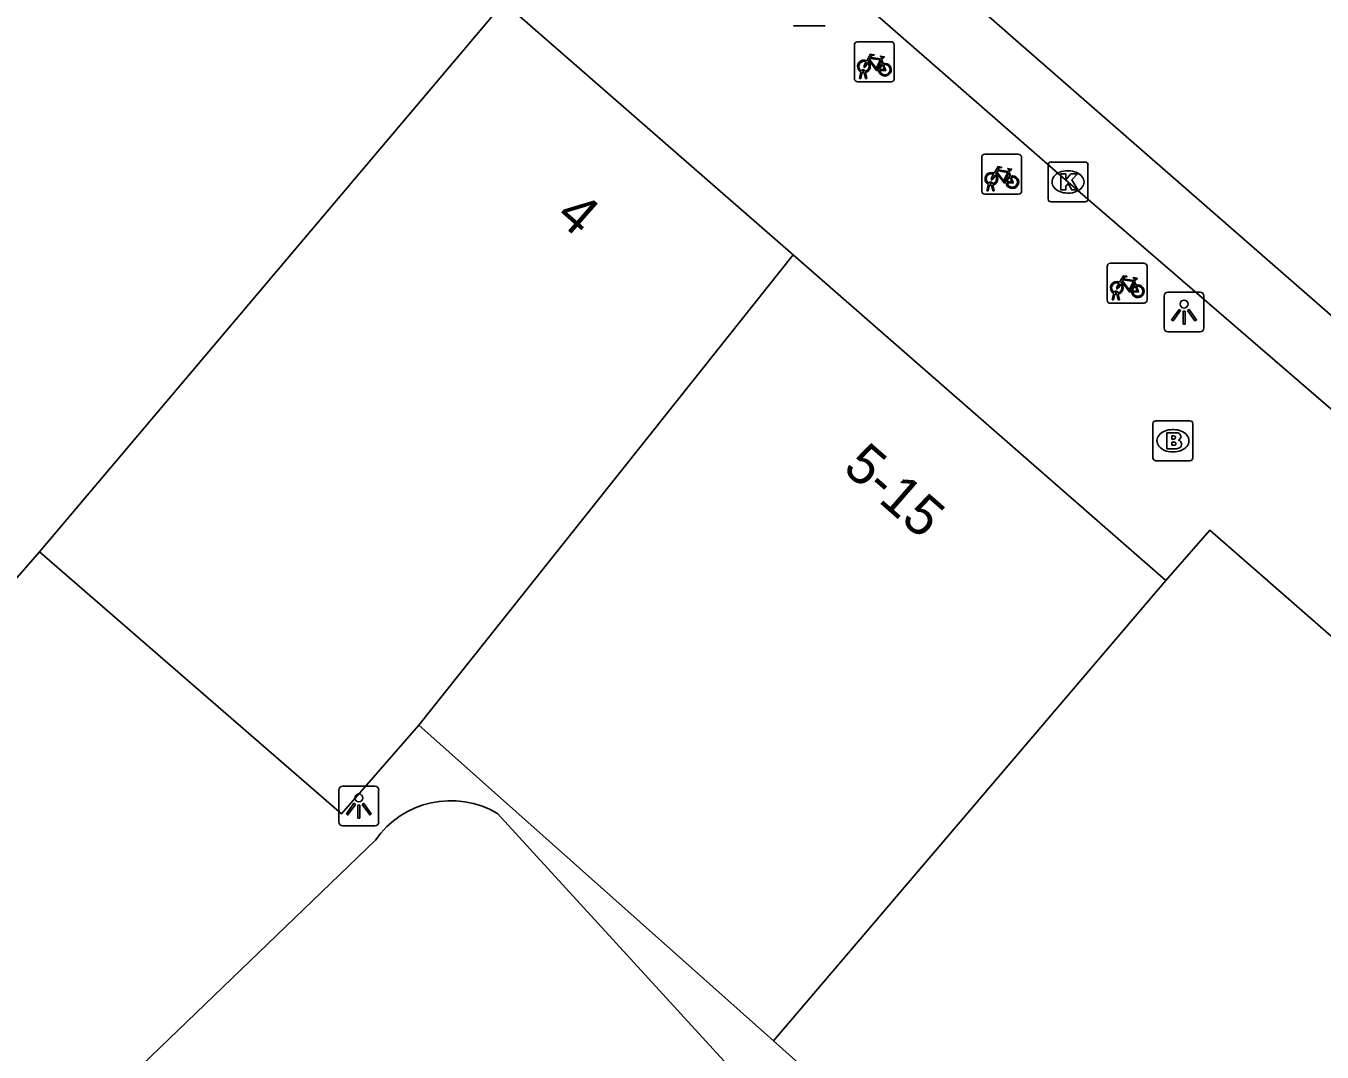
# Model space of a CAD drawing. Extents: x 159822 to 160765, y 380693 to 381634.
# Drawn here: x 160161.5 to 160194, y 381565.8 to 381591.52 of the extents above; entities that cross this region are included whole.
import ezdxf

# ---------------------------------------------------------------- set-up
doc = ezdxf.new("R2010")
doc.units = 0
for name, color, linetype in [('IMGEO_Afvalbak', 7, 'Continuous'), ('IMGEO_Brandkraan', 7, 'Continuous'), ('IMGEO_Fietsenrek', 7, 'Continuous'), ('IMGEO_Kolk', 7, 'Continuous'), ('IMGEO_Lichtpunt', 7, 'Continuous'), ('IMGEO_Pand', 7, 'Continuous'), ('IMGEO_Pand_nummerreeks', 7, 'Continuous'), ('IMGEO_Rijbaan_lokaal_gesloten', 7, 'Continuous')]:
    doc.layers.add(name, color=color, linetype=linetype)

msp = doc.modelspace()

# ---------------------------------------------------------------- linework, layer by layer
at = {"layer": 'IMGEO_Afvalbak'}
for p, q in [((160181.538, 381591.515), (160180.748, 381591.515)), ((160180.748, 381591.515), (160181.538, 381591.515))]:
    msp.add_line(p, q, dxfattribs=at)
at = {"layer": 'IMGEO_Brandkraan'}
for p, q in [((160189.757, 381580.693), (160189.757, 381581.545)), ((160189.832, 381581.619), (160190.684, 381581.619)), ((160190.245, 381581.399), (160190.27, 381581.399)), ((160190.758, 381581.545), (160190.758, 381580.693)), ((160190.268, 381580.839), (160190.243, 381580.839)), ((160190.684, 381580.619), (160189.832, 381580.619))]:
    msp.add_line(p, q, dxfattribs=at)
for points in [[(160189.757, 381580.693), (160189.757, 381581.545)], [(160189.832, 381581.619), (160190.684, 381581.619)], [(160190.758, 381581.545), (160190.758, 381580.693)], [(160190.105, 381581.319), (160190.105, 381580.919), (160190.318, 381580.919)], [(160190.336, 381581.319), (160190.105, 381581.319)], [(160190.284, 381581.238), (160190.23, 381581.238), (160190.23, 381581.162)], [(160190.23, 381581.162), (160190.283, 381581.162)], [(160190.292, 381581.086), (160190.23, 381581.086), (160190.23, 381581.005)], [(160190.23, 381581.005), (160190.292, 381581.005)], [(160190.684, 381580.619), (160189.832, 381580.619)]]:
    msp.add_lwpolyline(points, dxfattribs=at)
for centre, radius, start, end in [((160189.834, 381581.543), 0.0765, 91.552, 178.448), ((160189.834, 381581.543), 0.0765, 91.552, 178.448), ((160190.682, 381581.543), 0.0765, 1.552, 88.448), ((160190.682, 381581.543), 0.0765, 1.552, 88.448), ((160190.285, 381581.2), 0.0379, 267.8285, 90.9355), ((160190.293, 381581.045), 0.0404, 269.8759, 90.5077), ((160190.34, 381581.174), 0.145, 59.4692, 91.5367), ((160190.365, 381581.221), 0.0922, 285.5137, 58.1501), ((160190.37, 381581.029), 0.105, 301.3115, 78.989), ((160190.324, 381581.17), 0.251, 268.6676, 293.5347), ((160189.834, 381580.695), 0.0765, 181.552, 268.448), ((160189.834, 381580.695), 0.0765, 181.552, 268.448), ((160190.682, 381580.695), 0.0765, 271.552, 358.448), ((160190.682, 381580.695), 0.0765, 271.552, 358.448)]:
    msp.add_arc(centre, radius, start, end, dxfattribs=at)
for centre, major_axis, ratio, start_param, end_param in [((160190.244, 381581.119), (-0.387, 0.002), 0.722429, 4.712389, 7.853982), ((160190.269, 381581.119), (-0.39, 0.002), 0.717154, 1.570796, 4.712389)]:
    msp.add_ellipse(centre, major_axis=major_axis, ratio=ratio, start_param=start_param, end_param=end_param, dxfattribs=at)
at = {"layer": 'IMGEO_Fietsenrek'}
for p, q in [((160182.271, 381590.192), (160182.271, 381591.033)), ((160182.271, 381591.033), (160182.271, 381590.192)), ((160182.346, 381591.117), (160183.187, 381591.117)), ((160183.187, 381591.117), (160182.346, 381591.117)), ((160183.271, 381591.042), (160183.271, 381590.201)), ((160183.271, 381590.201), (160183.271, 381591.042)), ((160182.958, 381590.666), (160182.994, 381590.571)), ((160182.398, 381590.201), (160182.437, 381590.361)), ((160182.432, 381590.201), (160182.398, 381590.201)), ((160182.467, 381590.349), (160182.432, 381590.201)), ((160182.509, 381590.373), (160182.508, 381590.377)), ((160182.55, 381590.201), (160182.516, 381590.343)), ((160182.54, 381590.384), (160182.541, 381590.377)), ((160182.548, 381590.347), (160182.583, 381590.201)), ((160182.583, 381590.201), (160182.55, 381590.201)), ((160183.196, 381590.117), (160182.355, 381590.117)), ((160182.355, 381590.117), (160183.196, 381590.117)), ((160185.465, 381587.374), (160185.465, 381588.215)), ((160185.465, 381588.215), (160185.465, 381587.374)), ((160185.54, 381588.299), (160186.381, 381588.299)), ((160186.381, 381588.299), (160185.54, 381588.299)), ((160186.465, 381588.224), (160186.465, 381587.383)), ((160186.465, 381587.383), (160186.465, 381588.224)), ((160185.703, 381587.555), (160185.702, 381587.559)), ((160185.734, 381587.566), (160185.735, 381587.559)), ((160186.152, 381587.848), (160186.188, 381587.753)), ((160186.39, 381587.299), (160185.549, 381587.299)), ((160185.549, 381587.299), (160186.39, 381587.299)), ((160185.592, 381587.383), (160185.631, 381587.543)), ((160185.626, 381587.383), (160185.592, 381587.383)), ((160185.661, 381587.531), (160185.626, 381587.383)), ((160185.744, 381587.383), (160185.71, 381587.525)), ((160185.742, 381587.529), (160185.777, 381587.383)), ((160185.777, 381587.383), (160185.744, 381587.383)), ((160188.609, 381584.641), (160188.609, 381585.482)), ((160188.609, 381585.482), (160188.609, 381584.641)), ((160188.684, 381585.566), (160189.525, 381585.566)), ((160189.525, 381585.566), (160188.684, 381585.566)), ((160189.609, 381585.491), (160189.609, 381584.65)), ((160189.609, 381584.65), (160189.609, 381585.491)), ((160189.296, 381585.115), (160189.332, 381585.02)), ((160188.736, 381584.65), (160188.775, 381584.81)), ((160188.77, 381584.65), (160188.736, 381584.65)), ((160188.805, 381584.798), (160188.77, 381584.65)), ((160188.847, 381584.822), (160188.846, 381584.826)), ((160188.888, 381584.65), (160188.854, 381584.792)), ((160188.878, 381584.833), (160188.879, 381584.826)), ((160188.886, 381584.796), (160188.921, 381584.65)), ((160188.921, 381584.65), (160188.888, 381584.65)), ((160189.534, 381584.566), (160188.693, 381584.566)), ((160188.693, 381584.566), (160189.534, 381584.566))]:
    msp.add_line(p, q, dxfattribs=at)
for points in [[(160182.584, 381590.643), (160182.679, 381590.807), (160182.765, 381590.793), (160182.767, 381590.784), (160182.711, 381590.773), (160182.684, 381590.728), (160182.94, 381590.687)], [(160182.605, 381590.591), (160182.553, 381590.501), (160182.513, 381590.476), (160182.514, 381590.523), (160182.569, 381590.617)], [(160182.88, 381590.399), (160182.83, 381590.399), (160182.639, 381590.65), (160182.62, 381590.618)], [(160182.927, 381590.662), (160182.67, 381590.703), (160182.653, 381590.674), (160182.82, 381590.454), (160182.927, 381590.662)], [(160182.975, 381590.564), (160182.945, 381590.641), (160182.836, 381590.423), (160182.879, 381590.423)], [(160182.909, 381590.423), (160183.029, 381590.422), (160182.985, 381590.536)], [(160183.005, 381590.543), (160183.06, 381590.398), (160182.91, 381590.398)], [(160182.94, 381590.687), (160182.965, 381590.736), (160182.959, 381590.74), (160182.936, 381590.744), (160182.924, 381590.751), (160182.923, 381590.754), (160182.925, 381590.759), (160183.02, 381590.744), (160183.022, 381590.734), (160183.012, 381590.721), (160183, 381590.715), (160182.986, 381590.721), (160182.958, 381590.666)], [(160185.778, 381587.825), (160185.873, 381587.989), (160185.959, 381587.975), (160185.961, 381587.966), (160185.905, 381587.955), (160185.878, 381587.91), (160186.134, 381587.869)], [(160186.121, 381587.844), (160185.864, 381587.885), (160185.847, 381587.856), (160186.014, 381587.636), (160186.121, 381587.844)], [(160186.134, 381587.869), (160186.159, 381587.918), (160186.153, 381587.922), (160186.13, 381587.926), (160186.118, 381587.933), (160186.117, 381587.936), (160186.119, 381587.941), (160186.214, 381587.926), (160186.216, 381587.916), (160186.206, 381587.903), (160186.194, 381587.897), (160186.18, 381587.903), (160186.152, 381587.848)], [(160185.799, 381587.773), (160185.747, 381587.683), (160185.707, 381587.658), (160185.708, 381587.705), (160185.763, 381587.799)], [(160186.074, 381587.581), (160186.024, 381587.581), (160185.833, 381587.832), (160185.814, 381587.8)], [(160186.169, 381587.746), (160186.139, 381587.823), (160186.03, 381587.605), (160186.073, 381587.605)], [(160186.103, 381587.605), (160186.223, 381587.604), (160186.179, 381587.718)], [(160186.199, 381587.725), (160186.254, 381587.58), (160186.104, 381587.58)], [(160188.943, 381585.04), (160188.891, 381584.95), (160188.851, 381584.925), (160188.852, 381584.972), (160188.907, 381585.066)], [(160188.922, 381585.092), (160189.017, 381585.256), (160189.103, 381585.242), (160189.105, 381585.233), (160189.049, 381585.222), (160189.022, 381585.177), (160189.278, 381585.136)], [(160189.218, 381584.848), (160189.168, 381584.848), (160188.977, 381585.099), (160188.958, 381585.067)], [(160189.265, 381585.111), (160189.008, 381585.152), (160188.991, 381585.123), (160189.158, 381584.903), (160189.265, 381585.111)], [(160189.313, 381585.013), (160189.283, 381585.09), (160189.174, 381584.872), (160189.217, 381584.872)], [(160189.247, 381584.872), (160189.367, 381584.871), (160189.323, 381584.985)], [(160189.343, 381584.992), (160189.398, 381584.847), (160189.248, 381584.847)], [(160189.278, 381585.136), (160189.303, 381585.185), (160189.297, 381585.189), (160189.274, 381585.193), (160189.262, 381585.2), (160189.261, 381585.203), (160189.263, 381585.208), (160189.358, 381585.193), (160189.36, 381585.183), (160189.35, 381585.17), (160189.338, 381585.164), (160189.324, 381585.17), (160189.296, 381585.115)]]:
    msp.add_lwpolyline(points, dxfattribs=at)
for centre, radius, start, end in [((160182.349, 381591.039), 0.0779, 92.4484, 184.2845), ((160182.349, 381591.039), 0.0779, 92.4484, 184.2845), ((160183.193, 381591.039), 0.0779, 2.4484, 94.2845), ((160183.193, 381591.039), 0.0779, 2.4484, 94.2845), ((160182.511, 381590.502), 0.159, 62.6766, 242.1369), ((160182.511, 381590.502), 0.129, 63.3192, 238.903), ((160182.511, 381590.502), 0.129, 283.6043, 43.4302), ((160182.511, 381590.502), 0.159, 283.5766, 46.6042), ((160183.038, 381590.418), 0.159, 113.3408, 178.3217), ((160183.038, 381590.418), 0.159, 187.0065, 105.7708), ((160183.038, 381590.418), 0.129, 113.923, 177.9556), ((160183.038, 381590.418), 0.129, 188.6715, 104.5883), ((160182.349, 381590.195), 0.0779, 182.4484, 274.2845), ((160182.349, 381590.195), 0.0779, 182.4484, 274.2845), ((160182.491, 381590.373), 0.0499, 12.8025, 158.6934), ((160182.511, 381590.502), 0.159, 253.9967, 271.7867), ((160182.491, 381590.373), 0.0174, 12.8025, 163.4502), ((160182.511, 381590.502), 0.129, 253.415, 269.0204), ((160183.193, 381590.195), 0.0779, 272.4484, 4.2845), ((160183.193, 381590.195), 0.0779, 272.4484, 4.2845), ((160185.543, 381588.221), 0.0779, 92.4484, 184.2845), ((160185.543, 381588.221), 0.0779, 92.4484, 184.2845), ((160186.387, 381588.221), 0.0779, 2.4484, 94.2845), ((160186.387, 381588.221), 0.0779, 2.4484, 94.2845), ((160185.705, 381587.684), 0.159, 62.6766, 242.1369), ((160185.705, 381587.684), 0.129, 63.3192, 238.903), ((160185.685, 381587.555), 0.0499, 12.8025, 158.6934), ((160185.685, 381587.555), 0.0174, 12.8025, 163.4502), ((160185.705, 381587.684), 0.129, 253.415, 269.0204), ((160185.705, 381587.684), 0.129, 283.6043, 43.4302), ((160185.705, 381587.684), 0.159, 283.5766, 46.6042), ((160186.232, 381587.6), 0.159, 113.3408, 178.3217), ((160186.232, 381587.6), 0.159, 187.0065, 105.7708), ((160186.232, 381587.6), 0.129, 113.923, 177.9556), ((160186.232, 381587.6), 0.129, 188.6715, 104.5883), ((160185.543, 381587.377), 0.0779, 182.4484, 274.2845), ((160185.543, 381587.377), 0.0779, 182.4484, 274.2845), ((160185.705, 381587.684), 0.159, 253.9967, 271.7867), ((160186.387, 381587.377), 0.0779, 272.4484, 4.2845), ((160186.387, 381587.377), 0.0779, 272.4484, 4.2845), ((160188.687, 381585.488), 0.0779, 92.4484, 184.2845), ((160188.687, 381585.488), 0.0779, 92.4484, 184.2845), ((160189.531, 381585.488), 0.0779, 2.4484, 94.2845), ((160189.531, 381585.488), 0.0779, 2.4484, 94.2845), ((160188.849, 381584.951), 0.159, 62.6766, 242.1369), ((160188.849, 381584.951), 0.129, 63.3192, 238.903), ((160188.849, 381584.951), 0.129, 283.6043, 43.4302), ((160188.849, 381584.951), 0.159, 283.5766, 46.6042), ((160189.376, 381584.867), 0.159, 113.3408, 178.3217), ((160189.376, 381584.867), 0.159, 187.0065, 105.7708), ((160189.376, 381584.867), 0.129, 113.923, 177.9556), ((160189.376, 381584.867), 0.129, 188.6715, 104.5883), ((160188.687, 381584.644), 0.0779, 182.4484, 274.2845), ((160188.687, 381584.644), 0.0779, 182.4484, 274.2845), ((160188.829, 381584.822), 0.0499, 12.8025, 158.6934), ((160188.849, 381584.951), 0.159, 253.9967, 271.7867), ((160188.829, 381584.822), 0.0174, 12.8025, 163.4502), ((160188.849, 381584.951), 0.129, 253.415, 269.0204), ((160189.531, 381584.644), 0.0779, 272.4484, 4.2845), ((160189.531, 381584.644), 0.0779, 272.4484, 4.2845)]:
    msp.add_arc(centre, radius, start, end, dxfattribs=at)
at = {"layer": 'IMGEO_Kolk'}
for p, q in [((160187.127, 381587.179), (160187.127, 381588.031)), ((160187.202, 381588.105), (160188.054, 381588.105)), ((160187.615, 381587.885), (160187.64, 381587.885)), ((160188.128, 381588.031), (160188.128, 381587.179)), ((160187.638, 381587.325), (160187.613, 381587.325)), ((160188.054, 381587.105), (160187.202, 381587.105))]:
    msp.add_line(p, q, dxfattribs=at)
for points in [[(160187.127, 381587.179), (160187.127, 381588.031)], [(160187.202, 381588.105), (160188.054, 381588.105)], [(160188.128, 381588.031), (160188.128, 381587.179)], [(160187.448, 381587.805), (160187.571, 381587.805), (160187.571, 381587.654), (160187.701, 381587.805), (160187.865, 381587.805), (160187.719, 381587.654), (160187.872, 381587.405), (160187.72, 381587.405), (160187.635, 381587.569), (160187.571, 381587.502), (160187.571, 381587.405), (160187.448, 381587.405), (160187.448, 381587.805)], [(160188.054, 381587.105), (160187.202, 381587.105)]]:
    msp.add_lwpolyline(points, dxfattribs=at)
for centre, start, end in [((160187.204, 381588.029), 91.552, 178.448), ((160187.204, 381588.029), 91.552, 178.448), ((160188.052, 381588.029), 1.552, 88.448), ((160188.052, 381588.029), 1.552, 88.448), ((160187.204, 381587.181), 181.552, 268.448), ((160187.204, 381587.181), 181.552, 268.448), ((160188.052, 381587.181), 271.552, 358.448), ((160188.052, 381587.181), 271.552, 358.448)]:
    msp.add_arc(centre, 0.0765, start, end, dxfattribs=at)
for centre, major_axis, ratio, start_param, end_param in [((160187.614, 381587.605), (-0.387, 0.002), 0.722429, 4.712389, 7.853982), ((160187.639, 381587.605), (-0.39, 0.002), 0.717154, 1.570796, 4.712389)]:
    msp.add_ellipse(centre, major_axis=major_axis, ratio=ratio, start_param=start_param, end_param=end_param, dxfattribs=at)
at = {"layer": 'IMGEO_Lichtpunt'}
for p, q in [((160190.038, 381584.747), (160190.038, 381583.94)), ((160190.038, 381584.747), (160190.038, 381583.94)), ((160190.94, 381584.842), (160190.132, 381584.842)), ((160190.94, 381584.842), (160190.132, 381584.842)), ((160191.034, 381583.94), (160191.034, 381584.747)), ((160191.034, 381583.94), (160191.034, 381584.747)), ((160190.132, 381583.846), (160190.94, 381583.846)), ((160190.132, 381583.846), (160190.94, 381583.846)), ((160169.35, 381572.368), (160169.35, 381571.561)), ((160169.35, 381572.368), (160169.35, 381571.561)), ((160170.252, 381572.463), (160169.444, 381572.463)), ((160170.252, 381572.463), (160169.444, 381572.463)), ((160170.346, 381571.561), (160170.346, 381572.368)), ((160170.346, 381571.561), (160170.346, 381572.368)), ((160169.444, 381571.467), (160170.252, 381571.467)), ((160169.444, 381571.467), (160170.252, 381571.467))]:
    msp.add_line(p, q, dxfattribs=at)
for points in [[(160190.412, 381584.411), (160190.451, 381584.383), (160190.263, 381584.121), (160190.225, 381584.148), (160190.412, 381584.411)], [(160190.514, 381584.363), (160190.561, 381584.363), (160190.561, 381584.041), (160190.514, 381584.041), (160190.514, 381584.363)], [(160190.624, 381584.383), (160190.662, 381584.41), (160190.849, 381584.148), (160190.81, 381584.12), (160190.624, 381584.383)], [(160169.724, 381572.032), (160169.763, 381572.004), (160169.575, 381571.742), (160169.537, 381571.769), (160169.724, 381572.032)], [(160169.826, 381571.984), (160169.873, 381571.984), (160169.873, 381571.662), (160169.826, 381571.662), (160169.826, 381571.984)], [(160169.936, 381572.004), (160169.974, 381572.031), (160170.161, 381571.769), (160170.122, 381571.741), (160169.936, 381572.004)]]:
    msp.add_lwpolyline(points, dxfattribs=at)
for centre in [(160190.537, 381584.545), (160169.849, 381572.166)]:
    msp.add_circle(centre, 0.0994, dxfattribs=at)
for centre, start, end in [((160190.132, 381584.747), 90, 180), ((160190.132, 381584.747), 90, 180), ((160190.94, 381584.747), 0, 90), ((160190.94, 381584.747), 0, 90), ((160190.132, 381583.94), 180, 270), ((160190.132, 381583.94), 180, 270), ((160190.94, 381583.94), 270, 0), ((160190.94, 381583.94), 270, 360), ((160169.444, 381572.368), 90, 180), ((160169.444, 381572.368), 90, 180), ((160170.252, 381572.368), 0, 90), ((160170.252, 381572.368), 0, 90), ((160169.444, 381571.561), 180, 270), ((160169.444, 381571.561), 180, 270), ((160170.252, 381571.561), 270, 0), ((160170.252, 381571.561), 270, 360)]:
    msp.add_arc(centre, 0.0946, start, end, dxfattribs=at)
at = {"layer": 'IMGEO_Pand'}
for points in [[(160161.846, 381578.332), (160173.487, 381592.106)], [(160173.487, 381592.106), (160180.733, 381585.778)], [(160180.733, 381585.778), (160171.355, 381573.993)], [(160180.733, 381585.778), (160190.081, 381577.614)], [(160150.202, 381578.819), (160152.756, 381581.667), (160157.408, 381573.248), (160161.846, 381578.332)], [(160190.081, 381577.614), (160191.185, 381578.878), (160207.767, 381564.391)], [(160171.355, 381573.993), (160169.412, 381571.77), (160161.846, 381578.332)], [(160190.081, 381577.614), (160180.244, 381566.075)], [(160171.355, 381573.993), (160180.244, 381566.075)], [(160180.244, 381566.075), (160183.364, 381563.296), (160190.194, 381556.281), (160193.592, 381552.79)]]:
    msp.add_lwpolyline(points, dxfattribs=at)
at = {"layer": 'IMGEO_Rijbaan_lokaal_gesloten'}
for points in [[(160159.525, 381611.997), (160160.933, 381613.43), (160186.253, 381591.214), (160209.315, 381571.088)], [(160208.255, 381569.281), (160207.244, 381570.426), (160206.55, 381571.137), (160205.904, 381571.731), (160205.144, 381572.475), (160201.046, 381576.027), (160187.633, 381587.603), (160182.054, 381592.474)], [(160170.266, 381571.109), (160159.683, 381560.927), (160145.943, 381575.522)], [(160192.285, 381551.593), (160179.179, 381565.377), (160173.322, 381571.78)]]:
    msp.add_lwpolyline(points, dxfattribs=at)
msp.add_arc((160172.156, 381569.798), 2.3, 59.5272, 145.2404, dxfattribs=at)

# ---------------------------------------------------------------- texts
at = {"layer": 'IMGEO_Pand_nummerreeks'}
for s, rotation, p in [('4', 318.712, (160174.747, 381586.691)), ('5-15', 318.9485, (160181.951, 381580.383))]:
    msp.add_text(s, height=1, rotation=rotation, dxfattribs=at).set_placement(p)

doc.saveas('drawing.dxf')
